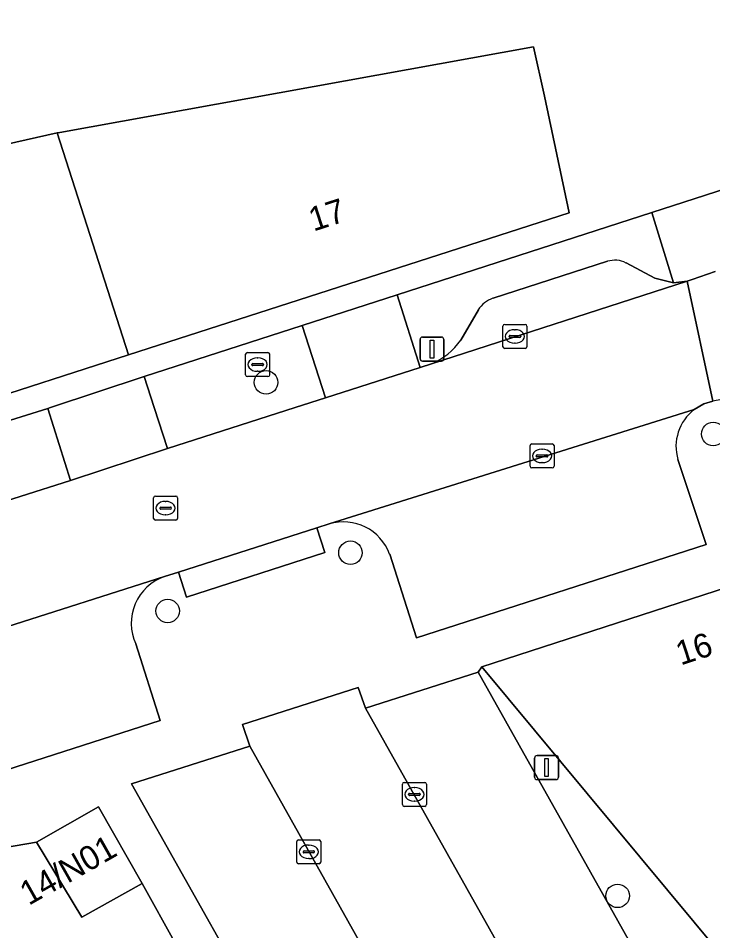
# Model space of a CAD drawing. Extents: x 160377 to 161131, y 383938 to 384853.
# Drawn here: x 160885.83 to 160914.72, y 384478.24 to 384516.19 of the extents above; entities that cross this region are included whole.
import ezdxf

# ---------------------------------------------------------------- set-up
doc = ezdxf.new("R2010")
doc.units = 0
for name, color, linetype in [('IMGEO_Boom', 7, 'Continuous'), ('IMGEO_Brandkraan', 7, 'Continuous'), ('IMGEO_Erf', 7, 'Continuous'), ('IMGEO_Groenvoorziening', 7, 'Continuous'), ('IMGEO_Kolk', 7, 'Continuous'), ('IMGEO_Lichtmast', 7, 'Continuous'), ('IMGEO_Muur', 7, 'Continuous'), ('IMGEO_Pand', 7, 'Continuous'), ('IMGEO_Pand_nummerreeks', 7, 'Continuous'), ('IMGEO_Parkeervlak_open', 7, 'Continuous'), ('IMGEO_Rijbaan_lokaal_open', 7, 'Continuous'), ('IMGEO_Rioolput', 7, 'Continuous'), ('IMGEO_Voetpad_open', 7, 'Continuous')]:
    doc.layers.add(name, color=color, linetype=linetype)

msp = doc.modelspace()

# ---------------------------------------------------------------- linework, layer by layer
at = {"layer": 'IMGEO_Boom'}
for centre in [(160896.139, 384501.047), (160914.739, 384498.899), (160899.649, 384493.961), (160892.047, 384491.539), (160910.761, 384479.692)]:
    msp.add_circle(centre, 0.489, dxfattribs=at)
at = {"layer": 'IMGEO_Brandkraan'}
for p, q in [((160895.288, 384501.362), (160895.288, 384502.214)), ((160895.363, 384502.288), (160896.215, 384502.288)), ((160896.289, 384502.214), (160896.289, 384501.362)), ((160895.547, 384501.782), (160895.547, 384501.794)), ((160895.59, 384501.831), (160895.988, 384501.831)), ((160895.776, 384502.068), (160895.801, 384502.068)), ((160896.031, 384501.794), (160896.031, 384501.782)), ((160895.985, 384501.745), (160895.587, 384501.745)), ((160895.799, 384501.508), (160895.774, 384501.508)), ((160896.215, 384501.288), (160895.363, 384501.288))]:
    msp.add_line(p, q, dxfattribs=at)
for points in [[(160895.288, 384501.362), (160895.288, 384502.214)], [(160895.363, 384502.288), (160896.215, 384502.288)], [(160896.289, 384502.214), (160896.289, 384501.362)], [(160896.215, 384501.288), (160895.363, 384501.288)]]:
    msp.add_lwpolyline(points, dxfattribs=at)
for centre, radius, start, end in [((160895.365, 384502.212), 0.0765, 91.552, 178.448), ((160895.365, 384502.212), 0.0765, 91.552, 178.448), ((160896.213, 384502.212), 0.0765, 1.552, 88.448), ((160896.213, 384502.212), 0.0765, 1.552, 88.448), ((160895.587, 384501.791), 0.0403, 85.8775, 175.7526), ((160895.992, 384501.793), 0.0386, 1.7309, 96.639), ((160895.584, 384501.781), 0.0366, 178.938, 274.7102), ((160895.988, 384501.788), 0.043, 264.8664, 352.4533), ((160895.365, 384501.364), 0.0765, 181.552, 268.448), ((160895.365, 384501.364), 0.0765, 181.552, 268.448), ((160896.213, 384501.364), 0.0765, 271.552, 358.448), ((160896.213, 384501.364), 0.0765, 271.552, 358.448)]:
    msp.add_arc(centre, radius, start, end, dxfattribs=at)
for centre, major_axis, ratio, start_param, end_param in [((160895.775, 384501.788), (-0.387, 0.002), 0.722429, 4.712389, 7.853982), ((160895.8, 384501.788), (-0.39, 0.002), 0.717154, 1.570796, 4.712389)]:
    msp.add_ellipse(centre, major_axis=major_axis, ratio=ratio, start_param=start_param, end_param=end_param, dxfattribs=at)
at = {"layer": 'IMGEO_Erf'}
for points in [[(160829.712, 384481.568), (160833.445, 384482.788), (160837.461, 384484.073), (160876.746, 384496.694), (160880.756, 384497.988), (160887.059, 384499.961), (160887.176, 384500), (160891.065, 384501.297), (160897.644, 384503.409), (160901.599, 384504.691), (160912.19, 384508.111), (160923.773, 384511.852), (160928.333, 384508.386), (160933.144, 384512.375), (160947.461, 384524.246)], [(160829.021, 384497.374), (160835.248, 384501.579), (160836.492, 384502.419), (160837.686, 384500.502), (160844.244, 384502.724), (160846.921, 384494.46), (160862.483, 384499.495), (160860.409, 384506.325), (160867.05, 384507.422), (160876.503, 384508.983), (160876.87, 384509.044), (160887.453, 384511.42), (160887.556, 384511.443), (160907.259, 384515.002), (160907.715, 384512.946), (160908.752, 384508.094), (160890.412, 384502.186), (160883.627, 384500), (160879.78, 384498.761), (160870.756, 384495.854), (160846.142, 384487.924), (160832.619, 384483.568)], [(160904.065, 384448.337), (160904.7, 384451.172), (160905.004, 384452.531), (160904.281, 384453.821), (160903.705, 384453.499), (160901.485, 384457.452), (160899.354, 384461.247), (160901.099, 384462.224), (160900.002, 384464.153), (160898.257, 384463.176), (160896.075, 384467.076), (160894.117, 384465.966), (160893.076, 384467.803), (160895.044, 384468.918), (160893.917, 384470.932), (160895.662, 384471.909), (160894.577, 384473.778), (160892.832, 384472.801), (160890.643, 384476.705), (160892.388, 384477.683), (160890.98, 384480.212), (160888.473, 384478.799), (160886.591, 384481.924), (160874.22, 384479.807)]]:
    msp.add_lwpolyline(points, dxfattribs=at)
at = {"layer": 'IMGEO_Groenvoorziening'}
msp.add_lwpolyline([(160917.392, 384470.315), (160919.313, 384471.915), (160919.426, 384472.015), (160905.117, 384489.21), (160904.957, 384488.99), (160918.985, 384464.045), (160919.172, 384463.953), (160920.463, 384464.739), (160916.479, 384469.545)], close=True, dxfattribs=at)
at = {"layer": 'IMGEO_Kolk'}
for p, q in [((160905.989, 384502.531), (160905.989, 384503.383)), ((160906.064, 384503.457), (160906.916, 384503.457)), ((160906.99, 384503.383), (160906.99, 384502.531)), ((160906.248, 384502.951), (160906.248, 384502.963)), ((160906.291, 384503), (160906.689, 384503)), ((160906.477, 384503.237), (160906.502, 384503.237)), ((160906.732, 384502.963), (160906.732, 384502.951)), ((160906.686, 384502.914), (160906.288, 384502.914)), ((160906.5, 384502.677), (160906.475, 384502.677)), ((160906.916, 384502.457), (160906.064, 384502.457)), ((160907.118, 384497.564), (160907.118, 384498.416)), ((160907.193, 384498.49), (160908.045, 384498.49)), ((160908.119, 384498.416), (160908.119, 384497.564)), ((160907.42, 384498.033), (160907.818, 384498.033)), ((160907.606, 384498.27), (160907.631, 384498.27)), ((160907.377, 384497.984), (160907.377, 384497.996)), ((160907.815, 384497.947), (160907.417, 384497.947)), ((160907.629, 384497.71), (160907.604, 384497.71)), ((160907.861, 384497.996), (160907.861, 384497.984)), ((160908.045, 384497.49), (160907.193, 384497.49)), ((160901.81, 384483.486), (160901.81, 384484.338)), ((160901.885, 384484.412), (160902.737, 384484.412)), ((160902.811, 384484.338), (160902.811, 384483.486)), ((160902.298, 384484.192), (160902.323, 384484.192)), ((160902.069, 384483.906), (160902.069, 384483.918)), ((160902.507, 384483.869), (160902.109, 384483.869)), ((160902.112, 384483.955), (160902.51, 384483.955)), ((160902.321, 384483.632), (160902.296, 384483.632)), ((160902.553, 384483.918), (160902.553, 384483.906)), ((160902.737, 384483.412), (160901.885, 384483.412)), ((160897.417, 384481.097), (160897.417, 384481.949)), ((160897.492, 384482.023), (160898.344, 384482.023)), ((160897.905, 384481.803), (160897.93, 384481.803)), ((160898.418, 384481.949), (160898.418, 384481.097)), ((160897.676, 384481.517), (160897.676, 384481.529)), ((160898.114, 384481.48), (160897.716, 384481.48)), ((160897.719, 384481.566), (160898.117, 384481.566)), ((160898.16, 384481.529), (160898.16, 384481.517)), ((160898.344, 384481.023), (160897.492, 384481.023)), ((160897.928, 384481.243), (160897.903, 384481.243))]:
    msp.add_line(p, q, dxfattribs=at)
for points in [[(160905.989, 384502.531), (160905.989, 384503.383)], [(160906.064, 384503.457), (160906.916, 384503.457)], [(160906.99, 384503.383), (160906.99, 384502.531)], [(160906.916, 384502.457), (160906.064, 384502.457)], [(160907.118, 384497.564), (160907.118, 384498.416)], [(160907.193, 384498.49), (160908.045, 384498.49)], [(160908.119, 384498.416), (160908.119, 384497.564)], [(160908.045, 384497.49), (160907.193, 384497.49)], [(160901.81, 384483.486), (160901.81, 384484.338)], [(160901.885, 384484.412), (160902.737, 384484.412)], [(160902.811, 384484.338), (160902.811, 384483.486)], [(160902.737, 384483.412), (160901.885, 384483.412)], [(160897.417, 384481.097), (160897.417, 384481.949)], [(160897.492, 384482.023), (160898.344, 384482.023)], [(160898.418, 384481.949), (160898.418, 384481.097)], [(160898.344, 384481.023), (160897.492, 384481.023)]]:
    msp.add_lwpolyline(points, dxfattribs=at)
for centre, radius, start, end in [((160906.066, 384503.381), 0.0765, 91.552, 178.448), ((160906.066, 384503.381), 0.0765, 91.552, 178.448), ((160906.914, 384503.381), 0.0765, 1.552, 88.448), ((160906.914, 384503.381), 0.0765, 1.552, 88.448), ((160906.288, 384502.96), 0.0403, 85.8775, 175.7526), ((160906.285, 384502.95), 0.0366, 178.938, 274.7102), ((160906.689, 384502.957), 0.043, 264.8664, 352.4533), ((160906.693, 384502.962), 0.0386, 1.7309, 96.639), ((160906.066, 384502.533), 0.0765, 181.552, 268.448), ((160906.066, 384502.533), 0.0765, 181.552, 268.448), ((160906.914, 384502.533), 0.0765, 271.552, 358.448), ((160906.914, 384502.533), 0.0765, 271.552, 358.448), ((160907.195, 384498.414), 0.0765, 91.552, 178.448), ((160907.195, 384498.414), 0.0765, 91.552, 178.448), ((160908.043, 384498.414), 0.0765, 1.552, 88.448), ((160908.043, 384498.414), 0.0765, 1.552, 88.448), ((160907.417, 384497.993), 0.0403, 85.8775, 175.7526), ((160907.822, 384497.995), 0.0386, 1.7309, 96.639), ((160907.414, 384497.983), 0.0366, 178.938, 274.7102), ((160907.818, 384497.99), 0.043, 264.8664, 352.4533), ((160907.195, 384497.566), 0.0765, 181.552, 268.448), ((160907.195, 384497.566), 0.0765, 181.552, 268.448), ((160908.043, 384497.566), 0.0765, 271.552, 358.448), ((160908.043, 384497.566), 0.0765, 271.552, 358.448), ((160901.887, 384484.336), 0.0765, 91.552, 178.448), ((160901.887, 384484.336), 0.0765, 91.552, 178.448), ((160902.735, 384484.336), 0.0765, 1.552, 88.448), ((160902.735, 384484.336), 0.0765, 1.552, 88.448), ((160902.109, 384483.915), 0.0403, 85.8775, 175.7526), ((160902.106, 384483.905), 0.0366, 178.938, 274.7102), ((160902.51, 384483.912), 0.043, 264.8664, 352.4533), ((160902.514, 384483.917), 0.0386, 1.7309, 96.639), ((160901.887, 384483.488), 0.0765, 181.552, 268.448), ((160901.887, 384483.488), 0.0765, 181.552, 268.448), ((160902.735, 384483.488), 0.0765, 271.552, 358.448), ((160902.735, 384483.488), 0.0765, 271.552, 358.448), ((160897.494, 384481.947), 0.0765, 91.552, 178.448), ((160897.494, 384481.947), 0.0765, 91.552, 178.448), ((160898.342, 384481.947), 0.0765, 1.552, 88.448), ((160898.342, 384481.947), 0.0765, 1.552, 88.448), ((160897.716, 384481.526), 0.0403, 85.8775, 175.7526), ((160897.713, 384481.516), 0.0366, 178.938, 274.7102), ((160898.117, 384481.523), 0.043, 264.8664, 352.4533), ((160898.121, 384481.528), 0.0386, 1.7309, 96.639), ((160897.494, 384481.099), 0.0765, 181.552, 268.448), ((160897.494, 384481.099), 0.0765, 181.552, 268.448), ((160898.342, 384481.099), 0.0765, 271.552, 358.448), ((160898.342, 384481.099), 0.0765, 271.552, 358.448)]:
    msp.add_arc(centre, radius, start, end, dxfattribs=at)
for centre, major_axis, ratio, start_param, end_param in [((160906.476, 384502.957), (-0.387, 0.002), 0.722429, 4.712389, 7.853982), ((160906.501, 384502.957), (-0.39, 0.002), 0.717154, 1.570796, 4.712389), ((160907.605, 384497.99), (-0.387, 0.002), 0.722429, 4.712389, 7.853982), ((160907.63, 384497.99), (-0.39, 0.002), 0.717154, 1.570796, 4.712389), ((160902.297, 384483.912), (-0.387, 0.002), 0.722429, 4.712389, 7.853982), ((160902.322, 384483.912), (-0.39, 0.002), 0.717154, 1.570796, 4.712389), ((160897.904, 384481.523), (-0.387, 0.002), 0.722429, 4.712389, 7.853982), ((160897.929, 384481.523), (-0.39, 0.002), 0.717154, 1.570796, 4.712389)]:
    msp.add_ellipse(centre, major_axis=major_axis, ratio=ratio, start_param=start_param, end_param=end_param, dxfattribs=at)
at = {"layer": 'IMGEO_Lichtmast'}
for p, q in [((160902.644, 384502.933), (160903.434, 384502.933)), ((160903.434, 384502.933), (160902.644, 384502.933)), ((160902.544, 384502.033), (160902.544, 384502.833)), ((160902.544, 384502.833), (160902.544, 384502.033)), ((160903.534, 384502.833), (160903.534, 384502.033)), ((160903.534, 384502.033), (160903.534, 384502.833)), ((160903.434, 384501.933), (160902.644, 384501.933)), ((160902.644, 384501.933), (160903.434, 384501.933)), ((160907.41, 384485.525), (160908.2, 384485.525)), ((160908.2, 384485.525), (160907.41, 384485.525)), ((160907.31, 384484.625), (160907.31, 384485.425)), ((160907.31, 384485.425), (160907.31, 384484.625)), ((160908.3, 384485.425), (160908.3, 384484.625)), ((160908.3, 384484.625), (160908.3, 384485.425)), ((160908.2, 384484.525), (160907.41, 384484.525)), ((160907.41, 384484.525), (160908.2, 384484.525))]:
    msp.add_line(p, q, dxfattribs=at)
for points in [[(160902.964, 384502.808), (160903.114, 384502.808), (160903.114, 384502.058), (160902.964, 384502.058), (160902.964, 384502.808)], [(160907.73, 384485.4), (160907.88, 384485.4), (160907.88, 384484.65), (160907.73, 384484.65), (160907.73, 384485.4)]]:
    msp.add_lwpolyline(points, dxfattribs=at)
for centre, start, end in [((160902.644, 384502.833), 90, 180), ((160902.644, 384502.833), 90, 180), ((160903.434, 384502.833), 0, 90), ((160903.434, 384502.833), 360, 90), ((160902.644, 384502.033), 180, 270), ((160902.644, 384502.033), 180, 270), ((160903.434, 384502.033), 270, 0), ((160903.434, 384502.033), 270, 0), ((160907.41, 384485.425), 90, 180), ((160907.41, 384485.425), 90, 180), ((160908.2, 384485.425), 0, 90), ((160908.2, 384485.425), 360, 90), ((160907.41, 384484.625), 180, 270), ((160907.41, 384484.625), 180, 270), ((160908.2, 384484.625), 270, 0), ((160908.2, 384484.625), 270, 0)]:
    msp.add_arc(centre, 0.1, start, end, dxfattribs=at)
at = {"layer": 'IMGEO_Muur'}
msp.add_lwpolyline([(160874.22, 384479.807), (160886.591, 384481.924)], dxfattribs=at)
at = {"layer": 'IMGEO_Pand'}
for points in [[(160890.412, 384502.186), (160908.752, 384508.094), (160907.715, 384512.946), (160907.259, 384515.002), (160887.556, 384511.443), (160887.453, 384511.42)], [(160876.503, 384508.983), (160879.382, 384500), (160879.78, 384498.761), (160883.627, 384500), (160890.412, 384502.186), (160887.453, 384511.42), (160876.87, 384509.044)], [(160886.591, 384481.924), (160888.473, 384478.799), (160890.98, 384480.212), (160889.168, 384483.391)]]:
    msp.add_lwpolyline(points, close=True, dxfattribs=at)
msp.add_lwpolyline([(160919.43, 384493.864), (160905.117, 384489.21), (160919.426, 384472.015), (160923.828, 384466.724), (160924.79, 384465.568), (160926.087, 384464.009), (160947.242, 384438.586), (160962.449, 384447.151), (160959.479, 384452.401), (160957.425, 384456.088), (160957.289, 384456.332)], dxfattribs=at)
at = {"layer": 'IMGEO_Parkeervlak_open'}
for points in [[(160903.017, 384501.822), (160913.653, 384505.252), (160913.092, 384505.189), (160912.307, 384505.375), (160911.113, 384506.011)], [(160910.344, 384506.081), (160905.579, 384504.543)], [(160904.969, 384504.059), (160904.235, 384502.802)], [(160913.946, 384499.914), (160898.763, 384495.159)], [(160901.281, 384493.9), (160902.39, 384490.424), (160914.441, 384494.309), (160913.268, 384497.837)], [(160891.918, 384492.974), (160871.317, 384486.408)], [(160873.779, 384485.003), (160874.88, 384481.57), (160891.739, 384486.988), (160890.721, 384490.168)]]:
    msp.add_lwpolyline(points, dxfattribs=at)
for points in [[(160904.957, 384488.99), (160900.28, 384487.492), (160914.799, 384461.638), (160918.985, 384464.045)], [(160910.495, 384459.132), (160895.466, 384485.92), (160890.548, 384484.346), (160906.167, 384456.603)]]:
    msp.add_lwpolyline(points, close=True, dxfattribs=at)
for centre, radius, start, end in [((160910.645, 384505.125), 1.002, 62.1376, 107.4601), ((160905.907, 384503.503), 1.091, 107.5216, 149.3384), ((160901.946, 384504.4), 2.792, 292.5599, 325.0803), ((160915.12, 384498.382), 1.93, 127.4567, 196.3866), ((160899.355, 384493.196), 2.05, 20.0834, 106.7865), ((160892.584, 384491.032), 2.053, 108.9181, 204.8771)]:
    msp.add_arc(centre, radius, start, end, dxfattribs=at)
at = {"layer": 'IMGEO_Rijbaan_lokaal_open'}
for points in [[(160914.813, 384505.663), (160913.865, 384505.32), (160913.653, 384505.252), (160914.719, 384500.269)], [(160871.317, 384486.408), (160891.918, 384492.974), (160892.495, 384493.147), (160898.246, 384494.996), (160898.763, 384495.159), (160913.946, 384499.914), (160914.346, 384500.149), (160914.719, 384500.269), (160913.653, 384505.252), (160903.017, 384501.822), (160902.55, 384501.662), (160898.612, 384500.404), (160897.355, 384500), (160892.041, 384498.292), (160888.009, 384496.965), (160881.713, 384494.975)]]:
    msp.add_lwpolyline(points, dxfattribs=at)
msp.add_lwpolyline([(160910.495, 384459.132), (160914.799, 384461.638), (160900.28, 384487.492), (160899.969, 384488.36), (160895.161, 384486.823), (160895.466, 384485.92)], close=True, dxfattribs=at)
msp.add_arc((160917.066, 384488.155), 12.339, 73.7287, 100.9641, dxfattribs=at)
at = {"layer": 'IMGEO_Rioolput'}
for p, q in [((160891.459, 384495.39), (160891.459, 384496.242)), ((160891.534, 384496.316), (160892.386, 384496.316)), ((160892.46, 384496.242), (160892.46, 384495.39)), ((160891.718, 384495.81), (160891.718, 384495.822)), ((160892.156, 384495.773), (160891.758, 384495.773)), ((160891.761, 384495.859), (160892.159, 384495.859)), ((160891.947, 384496.096), (160891.972, 384496.096)), ((160892.202, 384495.822), (160892.202, 384495.81)), ((160891.97, 384495.536), (160891.945, 384495.536)), ((160892.386, 384495.316), (160891.534, 384495.316))]:
    msp.add_line(p, q, dxfattribs=at)
for points in [[(160891.459, 384495.39), (160891.459, 384496.242)], [(160891.534, 384496.316), (160892.386, 384496.316)], [(160892.46, 384496.242), (160892.46, 384495.39)], [(160892.386, 384495.316), (160891.534, 384495.316)]]:
    msp.add_lwpolyline(points, dxfattribs=at)
for centre, radius, start, end in [((160891.536, 384496.24), 0.0765, 91.552, 178.448), ((160891.536, 384496.24), 0.0765, 91.552, 178.448), ((160892.384, 384496.24), 0.0765, 1.552, 88.448), ((160892.384, 384496.24), 0.0765, 1.552, 88.448), ((160891.758, 384495.819), 0.0403, 85.8775, 175.7526), ((160891.755, 384495.809), 0.0366, 178.938, 274.7102), ((160892.159, 384495.816), 0.043, 264.8664, 352.4533), ((160892.163, 384495.821), 0.0386, 1.7309, 96.639), ((160891.536, 384495.392), 0.0765, 181.552, 268.448), ((160891.536, 384495.392), 0.0765, 181.552, 268.448), ((160892.384, 384495.392), 0.0765, 271.552, 358.448), ((160892.384, 384495.392), 0.0765, 271.552, 358.448)]:
    msp.add_arc(centre, radius, start, end, dxfattribs=at)
for centre, major_axis, ratio, start_param, end_param in [((160891.946, 384495.816), (-0.387, 0.002), 0.722429, 4.712389, 7.853982), ((160891.971, 384495.816), (-0.39, 0.002), 0.717154, 1.570796, 4.712389)]:
    msp.add_ellipse(centre, major_axis=major_axis, ratio=ratio, start_param=start_param, end_param=end_param, dxfattribs=at)
at = {"layer": 'IMGEO_Voetpad_open'}
for points in [[(160932.16, 384501.485), (160933.403, 384500), (160943.995, 384487.35), (160944.085, 384487.242), (160945.164, 384488.148), (160941.662, 384492.359), (160935.307, 384500), (160931.945, 384504.043), (160928.333, 384508.386), (160923.773, 384511.852), (160912.19, 384508.111), (160913.092, 384505.189), (160913.653, 384505.252), (160913.865, 384505.32), (160914.813, 384505.663)], [(160911.113, 384506.011), (160912.307, 384505.375), (160913.092, 384505.189), (160912.19, 384508.111), (160901.599, 384504.691), (160902.55, 384501.662), (160903.017, 384501.822)], [(160905.579, 384504.543), (160910.344, 384506.081)], [(160904.235, 384502.802), (160904.969, 384504.059)], [(160914.719, 384500.269), (160914.346, 384500.149), (160913.946, 384499.914)], [(160913.268, 384497.837), (160914.441, 384494.309), (160902.39, 384490.424), (160901.281, 384493.9)], [(160898.763, 384495.159), (160898.246, 384494.996), (160898.577, 384493.968), (160892.826, 384492.119), (160892.495, 384493.147), (160891.918, 384492.974)], [(160914.799, 384461.638), (160910.495, 384459.132), (160906.167, 384456.603), (160890.548, 384484.346), (160895.466, 384485.92), (160895.161, 384486.823), (160899.969, 384488.36), (160900.28, 384487.492), (160904.957, 384488.99), (160905.117, 384489.21), (160919.43, 384493.864)], [(160890.721, 384490.168), (160891.739, 384486.988), (160874.88, 384481.57), (160873.779, 384485.003)], [(160859.436, 384479.631), (160869.823, 384482.963), (160870.505, 384480.872), (160872.861, 384482.207), (160874.22, 384479.807), (160886.591, 384481.924), (160889.168, 384483.391), (160890.98, 384480.212), (160892.388, 384477.683), (160894.577, 384473.778), (160895.662, 384471.909), (160897.815, 384468.062), (160900.002, 384464.153), (160901.099, 384462.224), (160903.226, 384458.437), (160905.45, 384454.476), (160907.007, 384455.196), (160910.893, 384457.479), (160912.757, 384458.546), (160916.648, 384460.814)]]:
    msp.add_lwpolyline(points, dxfattribs=at)
for points in [[(160902.55, 384501.662), (160901.599, 384504.691), (160897.644, 384503.409), (160898.612, 384500.404)], [(160897.355, 384500), (160898.612, 384500.404), (160897.644, 384503.409), (160891.065, 384501.297), (160891.486, 384500), (160892.041, 384498.292)], [(160892.041, 384498.292), (160891.486, 384500), (160891.065, 384501.297), (160887.176, 384500), (160887.059, 384499.961), (160888.009, 384496.965)], [(160888.009, 384496.965), (160887.059, 384499.961), (160880.756, 384497.988), (160881.713, 384494.975)], [(160892.495, 384493.147), (160892.826, 384492.119), (160898.577, 384493.968), (160898.246, 384494.996)]]:
    msp.add_lwpolyline(points, close=True, dxfattribs=at)
for centre, radius, start, end in [((160910.645, 384505.125), 1.002, 62.1376, 107.4601), ((160905.907, 384503.503), 1.091, 107.5216, 149.3384), ((160901.946, 384504.4), 2.792, 292.5599, 325.0803), ((160917.066, 384488.155), 12.339, 73.7287, 100.9641), ((160915.12, 384498.382), 1.93, 127.4567, 196.3866), ((160899.355, 384493.196), 2.05, 20.0834, 106.7865), ((160892.584, 384491.032), 2.053, 108.9181, 204.8771)]:
    msp.add_arc(centre, radius, start, end, dxfattribs=at)

# ---------------------------------------------------------------- texts
at = {"layer": 'IMGEO_Pand_nummerreeks'}
for s, rotation, p in [('17', 17.8557, (160898.112, 384507.314)), ('16', 18.0138, (160913.382, 384489.269)), ('14/N01', 29.5577, (160886.268, 384479.273))]:
    msp.add_text(s, height=1, rotation=rotation, dxfattribs=at).set_placement(p)

doc.saveas('drawing.dxf')
